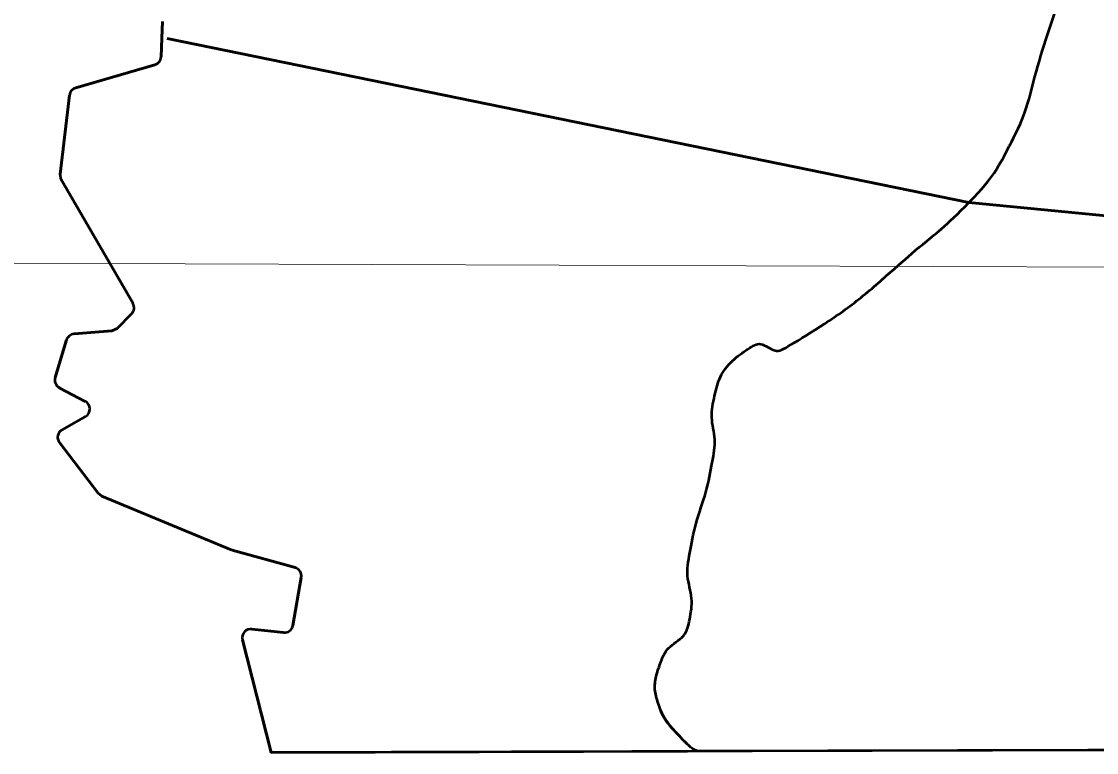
# Model space of a CAD drawing. Extents: x 553962 to 842807, y 8883888 to 9032388.
# Drawn here: x 814005 to 815243, y 9015677 to 9016518 of the extents above; entities that cross this region are included whole.
import ezdxf

# ---------------------------------------------------------------- set-up
doc = ezdxf.new("R2010")
doc.units = 0
doc.header["$LTSCALE"] = 150
doc.layers.add('60', color=7, linetype='Continuous', lineweight=53)

msp = doc.modelspace()

# ---------------------------------------------------------------- linework, layer by layer
at = {"layer": '60'}
for p, q in [((814167.3, 9016518.3), (814166.6, 9016499)), ((814166.6, 9016499), (814165.8, 9016477.8)), ((815095.9, 9016309.8), (814172.8, 9016498.7)), ((814172.8, 9016498.7), (815095.9, 9016309.8)), ((814067.4, 9016441.9), (814158.6, 9016468.6)), ((814158.6, 9016468.6), (814067.4, 9016441.9)), ((814060.2, 9016433.5), (814049.6, 9016342.7)), ((814050.8, 9016336.5), (814133.4, 9016193.7)), ((814109, 9016162.1), (814065.6, 9016158.7)), ((814043.6, 9016108.5), (814056.8, 9016151.7)), ((814056.8, 9016151.7), (814043.6, 9016108.5)), ((814078.4, 9016081), (814048.5, 9016096.7)), ((814048.5, 9016096.7), (814078.4, 9016081)), ((814051.7, 9016048.3), (814078.7, 9016063.5)), ((814078.7, 9016063.5), (814051.7, 9016048.3)), ((814048.6, 9016033.5), (814093.3, 9015975.2)), ((814097.4, 9015972), (814246.6, 9015910.2)), ((814247.7, 9015909.8), (814320, 9015889.6)), ((814317.5, 9015823), (814327.2, 9015878.2)), ((814327.2, 9015878.2), (814317.5, 9015823)), ((814270.3, 9015818.8), (814306.5, 9015814.8)), ((814306.5, 9015814.8), (814270.3, 9015818.8))]:
    msp.add_line(p, q, dxfattribs=at)
at = {"layer": '60', "lineweight": 13}
msp.add_line((796421, 9016303.4), (833189.7, 9016171), dxfattribs=at)
at = {"layer": '60'}
for points in [[(814165.8, 9016477.8), (814166.6, 9016499), (814167.3, 9016518.3)], [(814133.4, 9016193.7), (814050.8, 9016336.5), (814049.6, 9016342.7), (814060.2, 9016433.5)], [(815095.9, 9016309.8), (815289.7, 9016291.1), (815344.7, 9016130.2), (815531.9, 9015940.7), (815762.8, 9015842.7)], [(815762.8, 9015842.7), (815531.9, 9015940.7), (815344.7, 9016130.2), (815289.7, 9016291.1), (815095.9, 9016309.8)], [(814065.6, 9016158.7), (814109, 9016162.1), (814115.3, 9016165), (814131.8, 9016181.6)], [(814131.8, 9016181.6), (814115.3, 9016165), (814109, 9016162.1)], [(814320, 9015889.6), (814247.7, 9015909.8), (814246.6, 9015910.2), (814097.4, 9015972), (814093.3, 9015975.2), (814048.6, 9016033.5)], [(815762.8, 9015842.7), (815756.8, 9015745.8), (815682.7, 9015689.2), (815681.9, 9015680.7), (814783.6, 9015678.1)], [(815676.8, 9015680.7), (814292.3, 9015676.7), (814259.5, 9015806.5)], [(814259.5, 9015806.5), (814292.3, 9015676.7), (814771.7, 9015678.1)]]:
    msp.add_lwpolyline(points, dxfattribs=at)
for centre, start, end in [((814155.8, 9016478.2), 286.2955, 357.8595), ((814155.8, 9016478.2), 286.2955, 357.8595), ((814070.2, 9016432.3), 106.2955, 173.2976), ((814070.2, 9016432.3), 106.2955, 173.2976), ((814124.7, 9016188.7), 315.1794, 30.0371), ((814124.7, 9016188.7), 315.1794, 30.0371), ((814066.4, 9016148.7), 94.3932, 162.9296), ((814066.4, 9016148.7), 94.3932, 162.9296), ((814053.2, 9016105.6), 162.9296, 242.318), ((814053.2, 9016105.6), 162.9296, 242.318), ((814073.8, 9016072.2), 299.2671, 62.318), ((814073.8, 9016072.2), 299.2671, 62.318), ((814056.6, 9016039.6), 119.2672, 217.4372), ((814056.6, 9016039.6), 119.2672, 217.4372), ((814317.3, 9015879.9), 350.0656, 74.3935), ((814317.3, 9015879.9), 350.0656, 74.3935), ((814307.7, 9015824.7), 263.5778, 350.0656), ((814307.7, 9015824.7), 263.5778, 350.0656), ((814269.2, 9015808.9), 83.5778, 194.1793), ((814269.2, 9015808.9), 83.5778, 194.1793)]:
    msp.add_arc(centre, 10, start, end, dxfattribs=at)
for points in [[(815095.9, 9016309.8), (815112.1, 9016326.6), (815126.6, 9016344.8), (815137.9, 9016366.2), (815162.2, 9016412.1), (815172.7, 9016461.1), (815188.5, 9016509.4), (815203.1, 9016554.2), (815225.4, 9016601.2), (815224.3, 9016645.8), (815224.1, 9016651.7), (815221.8, 9016656.9), (815218.2, 9016661.6)], [(815095.9, 9016309.8), (815112.1, 9016326.6), (815126.6, 9016344.8), (815137.9, 9016366.2), (815162.2, 9016412.1), (815172.7, 9016461.1), (815188.5, 9016509.4), (815203.1, 9016554.2), (815225.4, 9016601.2), (815224.3, 9016645.8), (815224.1, 9016651.6), (815221.9, 9016656.7), (815218.4, 9016661.3)], [(814783.6, 9015678.1), (814779.1, 9015680.1), (814775.1, 9015682.7), (814771.7, 9015686.1), (814757.1, 9015701), (814742.9, 9015717.3), (814737.2, 9015736.7), (814733.1, 9015750.5), (814735.9, 9015766.7), (814740.9, 9015779.9), (814747.6, 9015798.1), (814770.5, 9015809.9), (814774.2, 9015829.3), (814778.9, 9015853.8), (814769.8, 9015880.1), (814774.2, 9015904.6), (814780.6, 9015940.7), (814794.2, 9015976.3), (814800.7, 9016012.4), (814805.2, 9016036.9), (814797.7, 9016062.8), (814803.2, 9016087.7), (814808.1, 9016109.9), (814822.7, 9016128.3), (814842.7, 9016142), (814855.5, 9016150.8), (814873.6, 9016135.9), (814885.9, 9016143.2), (814930.1, 9016169.7), (814972, 9016199.7), (815012, 9016235.3), (815040.4, 9016260.6), (815070.3, 9016283.4), (815095.9, 9016309.8)], [(814771.7, 9015686.1), (814757.1, 9015701), (814742.9, 9015717.3), (814737.2, 9015736.7), (814733.1, 9015750.5), (814735.9, 9015766.7), (814740.9, 9015779.9), (814747.6, 9015798.1), (814770.5, 9015809.9), (814774.2, 9015829.3), (814778.9, 9015853.8), (814769.8, 9015880.1), (814774.2, 9015904.6), (814780.6, 9015940.7), (814794.2, 9015976.3), (814800.7, 9016012.4), (814805.2, 9016036.9), (814797.7, 9016062.8), (814803.2, 9016087.7), (814808.1, 9016109.9), (814822.7, 9016128.3), (814842.7, 9016142), (814855.5, 9016150.8), (814873.6, 9016135.9), (814885.9, 9016143.2), (814930.1, 9016169.7), (814972, 9016199.7), (815012, 9016235.3), (815040.4, 9016260.6), (815070.3, 9016283.4), (815095.9, 9016309.8)]]:
    msp.add_open_spline(points, degree=3, dxfattribs=at)

doc.saveas('drawing.dxf')
